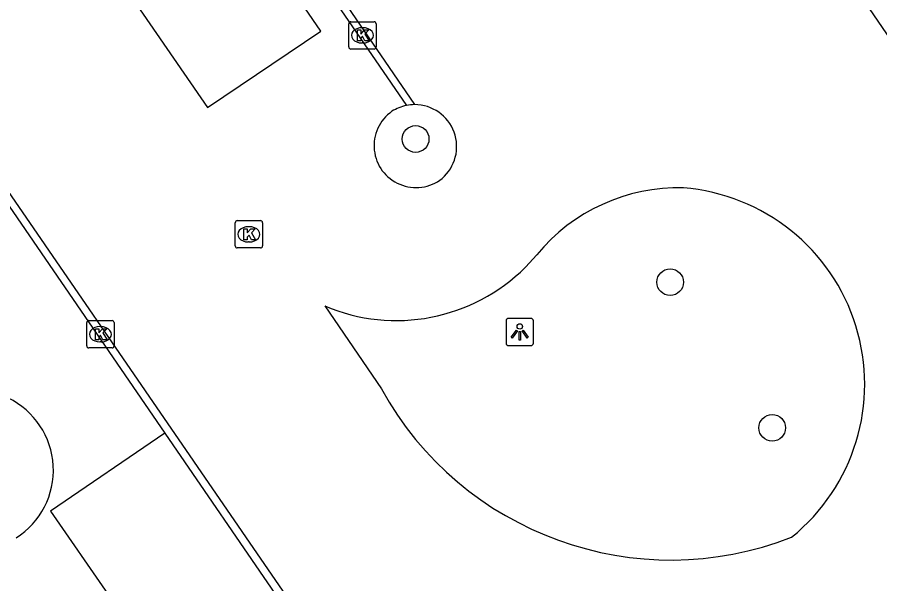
# Model space of a CAD drawing. Extents: x 155275 to 156263, y 382654 to 383635.
# Drawn here: x 155882.78 to 155914.32, y 383153.11 to 383173.84 of the extents above; entities that cross this region are included whole.
import ezdxf

# ---------------------------------------------------------------- set-up
doc = ezdxf.new("R2010")
doc.units = 0
for name, color, linetype in [('IMGEO_Boom', 7, 'Continuous'), ('IMGEO_Kolk', 7, 'Continuous'), ('IMGEO_Lichtpunt', 7, 'Continuous'), ('IMGEO_Voetpad_gesloten', 7, 'Continuous'), ('IMGEO_Voetpad_open', 7, 'Continuous')]:
    doc.layers.add(name, color=color, linetype=linetype)

msp = doc.modelspace()

# ---------------------------------------------------------------- linework, layer by layer
at = {"layer": 'IMGEO_Boom'}
for centre in [(155897.348, 383169.38), (155906.656, 383164.141), (155910.387, 383158.813)]:
    msp.add_circle(centre, 0.489, dxfattribs=at)
at = {"layer": 'IMGEO_Kolk'}
for p, q in [((155894.905, 383172.747), (155894.905, 383173.599)), ((155894.98, 383173.673), (155895.832, 383173.673)), ((155895.906, 383173.599), (155895.906, 383172.747)), ((155895.393, 383173.453), (155895.418, 383173.453)), ((155895.832, 383172.673), (155894.98, 383172.673)), ((155895.416, 383172.893), (155895.391, 383172.893)), ((155890.751, 383165.467), (155890.751, 383166.319)), ((155890.826, 383166.393), (155891.678, 383166.393)), ((155891.752, 383166.319), (155891.752, 383165.467)), ((155891.239, 383166.173), (155891.264, 383166.173)), ((155891.678, 383165.393), (155890.826, 383165.393)), ((155891.262, 383165.613), (155891.237, 383165.613)), ((155885.324, 383161.809), (155885.324, 383162.661)), ((155885.399, 383162.735), (155886.251, 383162.735)), ((155886.325, 383162.661), (155886.325, 383161.809)), ((155885.812, 383162.515), (155885.837, 383162.515)), ((155885.835, 383161.955), (155885.81, 383161.955)), ((155886.251, 383161.735), (155885.399, 383161.735))]:
    msp.add_line(p, q, dxfattribs=at)
for points in [[(155894.905, 383172.747), (155894.905, 383173.599)], [(155894.98, 383173.673), (155895.832, 383173.673)], [(155895.906, 383173.599), (155895.906, 383172.747)], [(155895.226, 383173.373), (155895.349, 383173.373), (155895.349, 383173.222), (155895.479, 383173.373), (155895.643, 383173.373), (155895.497, 383173.222), (155895.65, 383172.973), (155895.498, 383172.973), (155895.413, 383173.137), (155895.349, 383173.07), (155895.349, 383172.973), (155895.226, 383172.973), (155895.226, 383173.373)], [(155895.832, 383172.673), (155894.98, 383172.673)], [(155890.751, 383165.467), (155890.751, 383166.319)], [(155890.826, 383166.393), (155891.678, 383166.393)], [(155891.752, 383166.319), (155891.752, 383165.467)], [(155891.072, 383166.093), (155891.195, 383166.093), (155891.195, 383165.942), (155891.325, 383166.093), (155891.489, 383166.093), (155891.343, 383165.942), (155891.496, 383165.693), (155891.344, 383165.693), (155891.259, 383165.857), (155891.195, 383165.79), (155891.195, 383165.693), (155891.072, 383165.693), (155891.072, 383166.093)], [(155891.678, 383165.393), (155890.826, 383165.393)], [(155885.324, 383161.809), (155885.324, 383162.661)], [(155885.399, 383162.735), (155886.251, 383162.735)], [(155886.325, 383162.661), (155886.325, 383161.809)], [(155885.645, 383162.435), (155885.768, 383162.435), (155885.768, 383162.284), (155885.898, 383162.435), (155886.062, 383162.435), (155885.916, 383162.284), (155886.069, 383162.035), (155885.917, 383162.035), (155885.832, 383162.199), (155885.768, 383162.132), (155885.768, 383162.035), (155885.645, 383162.035), (155885.645, 383162.435)], [(155886.251, 383161.735), (155885.399, 383161.735)]]:
    msp.add_lwpolyline(points, dxfattribs=at)
for centre, start, end in [((155894.982, 383173.597), 91.552, 178.448), ((155894.982, 383173.597), 91.552, 178.448), ((155895.83, 383173.597), 1.552, 88.448), ((155895.83, 383173.597), 1.552, 88.448), ((155894.982, 383172.749), 181.552, 268.448), ((155894.982, 383172.749), 181.552, 268.448), ((155895.83, 383172.749), 271.552, 358.448), ((155895.83, 383172.749), 271.552, 358.448), ((155890.828, 383166.317), 91.552, 178.448), ((155890.828, 383166.317), 91.552, 178.448), ((155891.676, 383166.317), 1.552, 88.448), ((155891.676, 383166.317), 1.552, 88.448), ((155890.828, 383165.469), 181.552, 268.448), ((155890.828, 383165.469), 181.552, 268.448), ((155891.676, 383165.469), 271.552, 358.448), ((155891.676, 383165.469), 271.552, 358.448), ((155885.401, 383162.659), 91.552, 178.448), ((155885.401, 383162.659), 91.552, 178.448), ((155886.249, 383162.659), 1.552, 88.448), ((155886.249, 383162.659), 1.552, 88.448), ((155885.401, 383161.811), 181.552, 268.448), ((155885.401, 383161.811), 181.552, 268.448), ((155886.249, 383161.811), 271.552, 358.448), ((155886.249, 383161.811), 271.552, 358.448)]:
    msp.add_arc(centre, 0.0765, start, end, dxfattribs=at)
for centre, major_axis, ratio, start_param, end_param in [((155895.392, 383173.173), (-0.387, 0.002), 0.722429, 4.712389, 7.853982), ((155895.417, 383173.173), (-0.39, 0.002), 0.717154, 1.570796, 4.712389), ((155891.238, 383165.893), (-0.387, 0.002), 0.722429, 4.712389, 7.853982), ((155891.263, 383165.893), (-0.39, 0.002), 0.717154, 1.570796, 4.712389), ((155885.811, 383162.235), (-0.387, 0.002), 0.722429, 4.712389, 7.853982), ((155885.836, 383162.235), (-0.39, 0.002), 0.717154, 1.570796, 4.712389)]:
    msp.add_ellipse(centre, major_axis=major_axis, ratio=ratio, start_param=start_param, end_param=end_param, dxfattribs=at)
at = {"layer": 'IMGEO_Lichtpunt'}
for p, q in [((155900.658, 383162.723), (155900.658, 383161.916)), ((155900.658, 383162.723), (155900.658, 383161.916)), ((155901.56, 383162.818), (155900.752, 383162.818)), ((155901.56, 383162.818), (155900.752, 383162.818)), ((155901.654, 383161.916), (155901.654, 383162.723)), ((155901.654, 383161.916), (155901.654, 383162.723)), ((155900.752, 383161.822), (155901.56, 383161.822)), ((155900.752, 383161.822), (155901.56, 383161.822))]:
    msp.add_line(p, q, dxfattribs=at)
for points in [[(155901.032, 383162.387), (155901.071, 383162.359), (155900.883, 383162.097), (155900.845, 383162.124), (155901.032, 383162.387)], [(155901.134, 383162.339), (155901.181, 383162.339), (155901.181, 383162.017), (155901.134, 383162.017), (155901.134, 383162.339)], [(155901.244, 383162.359), (155901.282, 383162.386), (155901.469, 383162.124), (155901.43, 383162.096), (155901.244, 383162.359)]]:
    msp.add_lwpolyline(points, dxfattribs=at)
msp.add_circle((155901.157, 383162.521), 0.0994, dxfattribs=at)
for centre, start, end in [((155900.752, 383162.723), 90, 180), ((155900.752, 383162.723), 90, 180), ((155901.56, 383162.723), 0, 90), ((155901.56, 383162.723), 0, 90), ((155900.752, 383161.916), 180, 270), ((155900.752, 383161.916), 180, 270), ((155901.56, 383161.916), 270, 0), ((155901.56, 383161.916), 270, 360)]:
    msp.add_arc(centre, 0.0946, start, end, dxfattribs=at)
at = {"layer": 'IMGEO_Voetpad_gesloten'}
for points in [[(155902.172, 383191.367), (155931.5, 383148.452), (155863.327, 383130.346), (155860.338, 383134.727), (155882.417, 383149.798), (155876.216, 383158.871)], [(155885.329, 383187.66), (155897.01, 383170.606)], [(155897.316, 383170.637), (155885.646, 383187.72)], [(155899.543, 383142.071), (155899.849, 383142.147), (155871.428, 383183.534), (155871.109, 383183.464), (155874.788, 383178.108)], [(155880.716, 383169.479), (155888.175, 383158.621)], [(155888.175, 383158.621), (155892.366, 383152.518)]]:
    msp.add_lwpolyline(points, dxfattribs=at)
msp.add_arc((155897.32, 383169.07), 1.567, 90.154, 101.4155, dxfattribs=at)
at = {"layer": 'IMGEO_Voetpad_open'}
for points in [[(155893.888, 383173.329), (155888.219, 383181.606), (155884.033, 383178.827), (155889.735, 383170.527), (155893.888, 383173.329)], [(155901.782, 383165.148), (155901.363, 383164.688)], [(155894.026, 383163.271), (155896.096, 383160.243)], [(155888.175, 383158.621), (155884.006, 383155.767), (155888.221, 383149.67), (155892.366, 383152.518)]]:
    msp.add_lwpolyline(points, dxfattribs=at)
for centre, radius, start, end in [((155897.304, 383169.123), 1.512, 101.198, 122.7806), ((155897.313, 383169.1), 1.537, 310.7117, 89.8696), ((155897.362, 383169.136), 1.533, 124.8788, 308.4348), ((155906.963, 383160.883), 6.71, 88.4935, 140.5362), ((155906.566, 383160.411), 7.203, 308.9802, 85.4382), ((155896.641, 383169.434), 6.695, 247.01, 314.852), ((155881.18, 383157.265), 2.927, 302.1855, 125.1512), ((155906.685, 383166.059), 12.081, 208.7775, 291.4176)]:
    msp.add_arc(centre, radius, start, end, dxfattribs=at)

doc.saveas('drawing.dxf')
